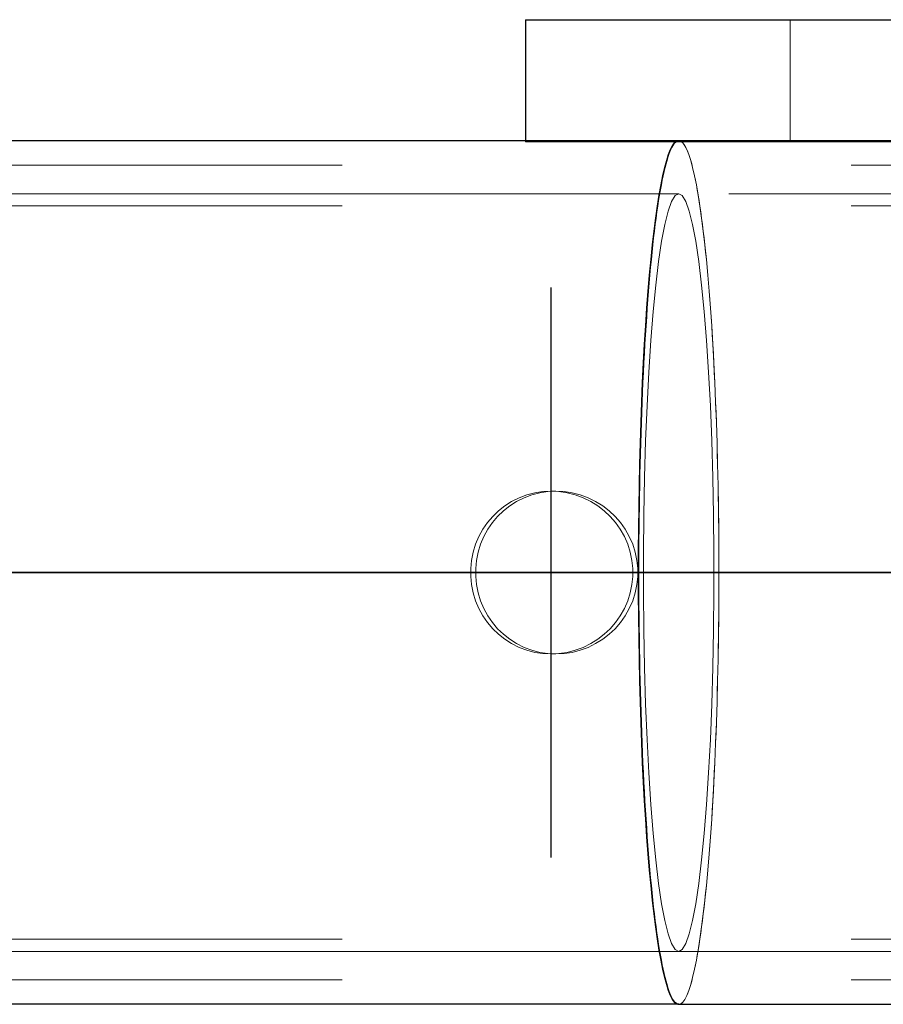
# Model space of a CAD drawing. Header units: millimetres. Extents: x -851 to 2, y 9346 to 10016.
# Tile 450 of 505: x -188.73 to -186.61, y 9579.77 to 9582.19. Entities that reach past the tile are written whole.
import ezdxf

# ---------------------------------------------------------------- set-up
doc = ezdxf.new("R2010")
doc.units = ezdxf.units.MM
doc.header["$LTSCALE"] = 10
doc.linetypes.add('HIDDEN', pattern=[0.375, 0.25, -0.125])
doc.linetypes.add('MITTE', pattern=[2, 1.25, -0.25, 0.25, -0.25])
for name, color, linetype, lineweight in [('PS_Hidden', 2, 'HIDDEN', 9), ('PS_Shape', 161, 'Continuous', 30), ('PS_SOLID', 7, 'Continuous', 30)]:
    doc.layers.add(name, color=color, linetype=linetype, lineweight=lineweight)
doc.layers.add('PS_Mid', color=5, linetype='MITTE')

# ---------------------------------------------------------------- blocks, each defined once
blk = doc.blocks.new('*X865')
at = {"layer": 'PS_Hidden', "color": 2, "linetype": 'HIDDEN'}
for p, q in [((-186.8424, 9582.1856), (-186.8424, 9581.8856)), ((-187.4924, 9581.8884), (-187.4924, 9581.8856)), ((-187.1157, 9581.8884), (-187.1132, 9581.8881)), ((-187.1107, 9581.887), (-187.1157, 9581.8884)), ((-187.1157, 9581.8884), (-187.1157, 9581.8884)), ((-187.1132, 9581.8881), (-187.1107, 9581.887)), ((-187.4924, 9581.8856), (-184.4152, 9581.8856)), ((-187.1107, 9581.887), (-187.1082, 9581.8853)), ((-187.1057, 9581.883), (-187.1107, 9581.887)), ((-187.1082, 9581.8853), (-187.1057, 9581.883)), ((-187.1057, 9581.883), (-187.1033, 9581.8799)), ((-187.1008, 9581.8762), (-187.1057, 9581.883)), ((-187.1033, 9581.8799), (-187.1008, 9581.8762)), ((-187.1008, 9581.8762), (-187.0983, 9581.8718)), ((-187.0959, 9581.8667), (-187.1008, 9581.8762)), ((-187.0983, 9581.8718), (-187.0959, 9581.8667)), ((-187.0959, 9581.8667), (-187.0934, 9581.861)), ((-187.091, 9581.8546), (-187.0959, 9581.8667)), ((-187.0934, 9581.861), (-187.091, 9581.8546)), ((-187.091, 9581.8546), (-187.0886, 9581.8475)), ((-187.0862, 9581.8398), (-187.091, 9581.8546)), ((-187.0886, 9581.8475), (-187.0862, 9581.8398)), ((-187.0862, 9581.8398), (-187.0838, 9581.8314)), ((-187.0815, 9581.8224), (-187.0862, 9581.8398)), ((-194.1924, 9581.8284), (-184.844, 9581.8284)), ((-187.0838, 9581.8314), (-187.0815, 9581.8224)), ((-187.0815, 9581.8224), (-187.0791, 9581.8128)), ((-187.0768, 9581.8025), (-187.0815, 9581.8224)), ((-187.0791, 9581.8128), (-187.0768, 9581.8025)), ((-187.0768, 9581.8025), (-187.0745, 9581.7916)), ((-187.0723, 9581.7801), (-187.0768, 9581.8025)), ((-187.0745, 9581.7916), (-187.0723, 9581.7801)), ((-187.0723, 9581.7801), (-187.0701, 9581.7679)), ((-187.0679, 9581.7552), (-187.0723, 9581.7801)), ((-187.0701, 9581.7679), (-187.0679, 9581.7552)), ((-187.1157, 9581.7584), (-423.9557, 9581.7584)), ((-187.1331, 9581.7394), (-187.1245, 9581.7536)), ((-187.1331, 9581.7394), (-187.1245, 9581.7536)), ((-187.1245, 9581.7536), (-187.1157, 9581.7584)), ((-187.1245, 9581.7536), (-187.1157, 9581.7584)), ((-187.1157, 9581.7584), (-187.107, 9581.7536)), ((-187.1157, 9581.7584), (-187.107, 9581.7536)), ((-184.4924, 9581.7584), (-187.1157, 9581.7584)), ((-187.107, 9581.7536), (-187.0983, 9581.7394)), ((-187.107, 9581.7536), (-187.0983, 9581.7394)), ((-187.0679, 9581.7552), (-187.0657, 9581.7419)), ((-187.0636, 9581.728), (-187.0679, 9581.7552)), ((-194.1924, 9581.7284), (-185.0524, 9581.7284)), ((-187.1416, 9581.7157), (-187.1331, 9581.7394)), ((-187.1416, 9581.7157), (-187.1331, 9581.7394)), ((-187.0983, 9581.7394), (-187.0898, 9581.7157)), ((-187.0983, 9581.7394), (-187.0898, 9581.7157)), ((-187.0657, 9581.7419), (-187.0636, 9581.728)), ((-187.0636, 9581.728), (-187.0614, 9581.7135)), ((-187.0594, 9581.6984), (-187.0636, 9581.728)), ((-187.1499, 9581.683), (-187.1416, 9581.7157)), ((-187.1499, 9581.683), (-187.1416, 9581.7157)), ((-187.0898, 9581.7157), (-187.0816, 9581.683)), ((-187.0898, 9581.7157), (-187.0816, 9581.683)), ((-187.0614, 9581.7135), (-187.0594, 9581.6984)), ((-187.0594, 9581.6984), (-187.0573, 9581.6828)), ((-187.0554, 9581.6666), (-187.0594, 9581.6984)), ((-187.1577, 9581.6415), (-187.1499, 9581.683)), ((-187.1577, 9581.6415), (-187.1499, 9581.683)), ((-187.0816, 9581.683), (-187.0737, 9581.6415)), ((-187.0816, 9581.683), (-187.0737, 9581.6415)), ((-187.0573, 9581.6828), (-187.0554, 9581.6666)), ((-187.0554, 9581.6666), (-187.0534, 9581.6499)), ((-187.0515, 9581.6327), (-187.0554, 9581.6666)), ((-187.0534, 9581.6499), (-187.0515, 9581.6327)), ((-187.1652, 9581.5917), (-187.1577, 9581.6415)), ((-187.1652, 9581.5917), (-187.1577, 9581.6415)), ((-187.0737, 9581.6415), (-187.0663, 9581.5917)), ((-187.0737, 9581.6415), (-187.0663, 9581.5917)), ((-187.0515, 9581.6327), (-187.0496, 9581.6149)), ((-187.0478, 9581.5967), (-187.0515, 9581.6327)), ((-187.0496, 9581.6149), (-187.0478, 9581.5967)), ((-187.1721, 9581.534), (-187.1652, 9581.5917)), ((-187.1721, 9581.534), (-187.1652, 9581.5917)), ((-187.0663, 9581.5917), (-187.0594, 9581.534)), ((-187.0663, 9581.5917), (-187.0594, 9581.534)), ((-187.0478, 9581.5967), (-187.046, 9581.5779)), ((-187.0442, 9581.5587), (-187.0478, 9581.5967)), ((-187.046, 9581.5779), (-187.0442, 9581.5587)), ((-187.0442, 9581.5587), (-187.0425, 9581.539)), ((-187.0409, 9581.5189), (-187.0442, 9581.5587)), ((-187.1785, 9581.4691), (-187.1721, 9581.534)), ((-187.1785, 9581.4691), (-187.1721, 9581.534)), ((-187.0594, 9581.534), (-187.053, 9581.4691)), ((-187.0594, 9581.534), (-187.053, 9581.4691)), ((-187.0425, 9581.539), (-187.0409, 9581.5189)), ((-187.0409, 9581.5189), (-187.0393, 9581.4983)), ((-187.0377, 9581.4772), (-187.0409, 9581.5189)), ((-187.0393, 9581.4983), (-187.0377, 9581.4772)), ((-187.0377, 9581.4772), (-187.0362, 9581.4558)), ((-187.0348, 9581.4339), (-187.0377, 9581.4772)), ((-187.1842, 9581.3977), (-187.1785, 9581.4691)), ((-187.1842, 9581.3977), (-187.1785, 9581.4691)), ((-187.053, 9581.4691), (-187.0473, 9581.3977)), ((-187.053, 9581.4691), (-187.0473, 9581.3977)), ((-187.0362, 9581.4558), (-187.0348, 9581.4339)), ((-187.0348, 9581.4339), (-187.0334, 9581.4117)), ((-187.032, 9581.3891), (-187.0348, 9581.4339)), ((-187.0334, 9581.4117), (-187.032, 9581.3891)), ((-187.1892, 9581.3203), (-187.1842, 9581.3977)), ((-187.1892, 9581.3203), (-187.1842, 9581.3977)), ((-187.0473, 9581.3977), (-187.0423, 9581.3203)), ((-187.0473, 9581.3977), (-187.0423, 9581.3203)), ((-187.032, 9581.3891), (-187.0307, 9581.3661)), ((-187.0295, 9581.3428), (-187.032, 9581.3891)), ((-187.0307, 9581.3661), (-187.0295, 9581.3428)), ((-187.0295, 9581.3428), (-187.0283, 9581.3192)), ((-187.0272, 9581.2952), (-187.0295, 9581.3428)), ((-187.1934, 9581.238), (-187.1892, 9581.3203)), ((-187.1934, 9581.238), (-187.1892, 9581.3203)), ((-187.0423, 9581.3203), (-187.038, 9581.238)), ((-187.0423, 9581.3203), (-187.038, 9581.238)), ((-187.0283, 9581.3192), (-187.0272, 9581.2952)), ((-187.0272, 9581.2952), (-187.0261, 9581.271)), ((-187.0251, 9581.2464), (-187.0272, 9581.2952)), ((-187.0261, 9581.271), (-187.0251, 9581.2464)), ((-187.1969, 9581.1514), (-187.1934, 9581.238)), ((-187.1969, 9581.1514), (-187.1934, 9581.238)), ((-187.038, 9581.238), (-187.0346, 9581.1514)), ((-187.038, 9581.238), (-187.0346, 9581.1514)), ((-187.0251, 9581.2464), (-187.0241, 9581.2216)), ((-187.0232, 9581.1965), (-187.0251, 9581.2464)), ((-187.0241, 9581.2216), (-187.0232, 9581.1965)), ((-187.0232, 9581.1965), (-187.0224, 9581.1712)), ((-187.0216, 9581.1457), (-187.0232, 9581.1965)), ((-187.0224, 9581.1712), (-187.0216, 9581.1457)), ((-187.1995, 9581.0615), (-187.1969, 9581.1514)), ((-187.1995, 9581.0615), (-187.1969, 9581.1514)), ((-187.0346, 9581.1514), (-187.032, 9581.0615)), ((-187.0346, 9581.1514), (-187.032, 9581.0615)), ((-187.0216, 9581.1457), (-187.0209, 9581.12)), ((-187.0202, 9581.0941), (-187.0216, 9581.1457)), ((-187.0209, 9581.12), (-187.0202, 9581.0941)), ((-187.0202, 9581.0941), (-187.0196, 9581.068)), ((-187.0191, 9581.0418), (-187.0202, 9581.0941)), ((-187.0196, 9581.068), (-187.0191, 9581.0418)), ((-187.2013, 9580.9692), (-187.1995, 9581.0615)), ((-187.2013, 9580.9692), (-187.1995, 9581.0615)), ((-187.032, 9581.0615), (-187.0302, 9580.9692)), ((-187.032, 9581.0615), (-187.0302, 9580.9692)), ((-187.0191, 9581.0418), (-187.0186, 9581.0154)), ((-187.0182, 9580.9889), (-187.0191, 9581.0418)), ((-187.5078, 9581.0121), (-187.4887, 9581.0193)), ((-187.4764, 9581.0193), (-187.4955, 9581.0121)), ((-187.4887, 9581.0193), (-187.469, 9581.0243)), ((-187.4567, 9581.0243), (-187.4764, 9581.0193)), ((-187.469, 9581.0243), (-187.4491, 9581.0274)), ((-187.4368, 9581.0274), (-187.4567, 9581.0243)), ((-187.4491, 9581.0274), (-187.4295, 9581.0284)), ((-187.4171, 9581.0284), (-187.4368, 9581.0274)), ((-187.4295, 9581.0284), (-187.4098, 9581.0274)), ((-187.4295, 9581.0284), (-187.4295, 9581.0284)), ((-187.4171, 9581.0284), (-187.4295, 9581.0284)), ((-187.3974, 9581.0274), (-187.4171, 9581.0284)), ((-187.4098, 9581.0274), (-187.3898, 9581.0243)), ((-187.3775, 9581.0243), (-187.3974, 9581.0274)), ((-187.3898, 9581.0243), (-187.3699, 9581.0193)), ((-187.3576, 9581.0193), (-187.3775, 9581.0243)), ((-187.3699, 9581.0193), (-187.3505, 9581.0121)), ((-187.3382, 9581.0121), (-187.3576, 9581.0193)), ((-187.5431, 9580.9921), (-187.526, 9581.003)), ((-187.5137, 9581.003), (-187.5308, 9580.9921)), ((-187.526, 9581.003), (-187.5078, 9581.0121)), ((-187.4955, 9581.0121), (-187.5137, 9581.003)), ((-187.3505, 9581.0121), (-187.3319, 9581.003)), ((-187.3197, 9581.003), (-187.3382, 9581.0121)), ((-187.3319, 9581.003), (-187.3145, 9580.9921)), ((-187.3023, 9580.9921), (-187.3197, 9581.003)), ((-187.0186, 9581.0154), (-187.0182, 9580.9889)), ((-187.5726, 9580.9663), (-187.5587, 9580.9798)), ((-187.5464, 9580.9798), (-187.5604, 9580.9663)), ((-187.5587, 9580.9798), (-187.5431, 9580.9921)), ((-187.5308, 9580.9921), (-187.5464, 9580.9798)), ((-187.3145, 9580.9921), (-187.2986, 9580.9798)), ((-187.2863, 9580.9798), (-187.3023, 9580.9921)), ((-187.2986, 9580.9798), (-187.2842, 9580.9663)), ((-187.272, 9580.9663), (-187.2863, 9580.9798)), ((-187.2022, 9580.8755), (-187.2013, 9580.9692)), ((-187.2022, 9580.8755), (-187.2013, 9580.9692)), ((-187.0302, 9580.9692), (-187.0293, 9580.8755)), ((-187.0302, 9580.9692), (-187.0293, 9580.8755)), ((-187.0182, 9580.9889), (-187.0179, 9580.9623)), ((-187.0176, 9580.9356), (-187.0182, 9580.9889)), ((-187.5966, 9580.9347), (-187.5853, 9580.9513)), ((-187.5853, 9580.9513), (-187.5726, 9580.9663)), ((-187.5731, 9580.9513), (-187.5845, 9580.9347)), ((-187.5604, 9580.9663), (-187.5731, 9580.9513)), ((-187.2842, 9580.9663), (-187.2712, 9580.9513)), ((-187.259, 9580.9513), (-187.272, 9580.9663)), ((-187.2712, 9580.9513), (-187.2594, 9580.9347)), ((-187.2472, 9580.9347), (-187.259, 9580.9513)), ((-187.0179, 9580.9623), (-187.0176, 9580.9356)), ((-187.6065, 9580.9168), (-187.5966, 9580.9347)), ((-187.5845, 9580.9347), (-187.5943, 9580.9168)), ((-187.2594, 9580.9347), (-187.2492, 9580.9168)), ((-187.2371, 9580.9168), (-187.2472, 9580.9347)), ((-187.0176, 9580.9356), (-187.0174, 9580.9089)), ((-187.0172, 9580.8821), (-187.0176, 9580.9356)), ((-187.6204, 9580.8782), (-187.6144, 9580.8978)), ((-187.6144, 9580.8978), (-187.6065, 9580.9168)), ((-187.6023, 9580.8978), (-187.6083, 9580.8781)), ((-187.5943, 9580.9168), (-187.6023, 9580.8978)), ((-187.2492, 9580.9168), (-187.241, 9580.8978)), ((-187.241, 9580.8978), (-187.2348, 9580.8782)), ((-187.2288, 9580.8978), (-187.2371, 9580.9168)), ((-187.2226, 9580.8781), (-187.2288, 9580.8978)), ((-187.0174, 9580.9089), (-187.0172, 9580.8821)), ((-187.6244, 9580.8582), (-187.6204, 9580.8782)), ((-187.6083, 9580.8781), (-187.6123, 9580.8581)), ((-187.2348, 9580.8782), (-187.2306, 9580.8582)), ((-187.2185, 9580.8581), (-187.2226, 9580.8781)), ((-187.2022, 9580.7813), (-187.2022, 9580.8755)), ((-187.2022, 9580.7813), (-187.2022, 9580.8755)), ((-187.0293, 9580.8755), (-187.0293, 9580.7813)), ((-187.0293, 9580.8755), (-187.0293, 9580.7813)), ((-187.0172, 9580.8821), (-187.0171, 9580.8552)), ((-187.0171, 9580.8284), (-187.0172, 9580.8821)), ((-187.6263, 9580.8382), (-187.6244, 9580.8582)), ((-187.6123, 9580.8581), (-187.6142, 9580.8382)), ((-187.2306, 9580.8582), (-187.2286, 9580.8382)), ((-187.2165, 9580.8382), (-187.2185, 9580.8581)), ((-187.0171, 9580.8552), (-187.0171, 9580.8284)), ((-187.6263, 9580.8186), (-187.6263, 9580.8382)), ((-187.6142, 9580.8382), (-187.6142, 9580.8186)), ((-187.2286, 9580.8382), (-187.2286, 9580.8186)), ((-187.2165, 9580.8186), (-187.2165, 9580.8382)), ((-187.0172, 9580.7747), (-187.0171, 9580.8284)), ((-187.0171, 9580.8284), (-187.0171, 9580.8015)), ((-187.0171, 9580.8284), (-187.0171, 9580.8284)), ((-187.6244, 9580.7986), (-187.6263, 9580.8186)), ((-187.6142, 9580.8186), (-187.6123, 9580.7986)), ((-187.2286, 9580.8186), (-187.2306, 9580.7986)), ((-187.2185, 9580.7986), (-187.2165, 9580.8186)), ((-187.0171, 9580.8015), (-187.0172, 9580.7747)), ((-187.6204, 9580.7786), (-187.6244, 9580.7986)), ((-187.6144, 9580.759), (-187.6204, 9580.7786)), ((-187.6123, 9580.7986), (-187.6083, 9580.7786)), ((-187.6083, 9580.7786), (-187.6023, 9580.759)), ((-187.2348, 9580.7786), (-187.241, 9580.759)), ((-187.2306, 9580.7986), (-187.2348, 9580.7786)), ((-187.2288, 9580.759), (-187.2226, 9580.7786)), ((-187.2226, 9580.7786), (-187.2185, 9580.7986)), ((-187.2013, 9580.6876), (-187.2022, 9580.7813)), ((-187.2013, 9580.6876), (-187.2022, 9580.7813)), ((-187.0293, 9580.7813), (-187.0302, 9580.6876)), ((-187.0293, 9580.7813), (-187.0302, 9580.6876)), ((-187.6065, 9580.74), (-187.6144, 9580.759)), ((-187.6023, 9580.759), (-187.5943, 9580.74)), ((-187.241, 9580.759), (-187.2492, 9580.74)), ((-187.2371, 9580.74), (-187.2288, 9580.759)), ((-187.0176, 9580.7212), (-187.0172, 9580.7747)), ((-187.0172, 9580.7747), (-187.0174, 9580.7479)), ((-187.5966, 9580.7221), (-187.6065, 9580.74)), ((-187.5943, 9580.74), (-187.5845, 9580.7221)), ((-187.2492, 9580.74), (-187.2594, 9580.7221)), ((-187.2472, 9580.7221), (-187.2371, 9580.74)), ((-187.0174, 9580.7479), (-187.0176, 9580.7212)), ((-187.5853, 9580.7055), (-187.5966, 9580.7221)), ((-187.5726, 9580.6905), (-187.5853, 9580.7055)), ((-187.5845, 9580.7221), (-187.5731, 9580.7055)), ((-187.5731, 9580.7055), (-187.5604, 9580.6905)), ((-187.2712, 9580.7055), (-187.2842, 9580.6905)), ((-187.272, 9580.6905), (-187.259, 9580.7055)), ((-187.2594, 9580.7221), (-187.2712, 9580.7055)), ((-187.259, 9580.7055), (-187.2472, 9580.7221)), ((-187.0182, 9580.6679), (-187.0176, 9580.7212)), ((-187.0176, 9580.7212), (-187.0179, 9580.6945)), ((-187.5587, 9580.677), (-187.5726, 9580.6905)), ((-187.5604, 9580.6905), (-187.5464, 9580.677)), ((-187.2842, 9580.6905), (-187.2986, 9580.677)), ((-187.2863, 9580.677), (-187.272, 9580.6905)), ((-187.1995, 9580.5953), (-187.2013, 9580.6876)), ((-187.1995, 9580.5953), (-187.2013, 9580.6876)), ((-187.0302, 9580.6876), (-187.032, 9580.5953)), ((-187.0302, 9580.6876), (-187.032, 9580.5953)), ((-187.0179, 9580.6945), (-187.0182, 9580.6679)), ((-187.5431, 9580.6647), (-187.5587, 9580.677)), ((-187.5464, 9580.677), (-187.5308, 9580.6647)), ((-187.526, 9580.6538), (-187.5431, 9580.6647)), ((-187.5308, 9580.6647), (-187.5137, 9580.6538)), ((-187.3145, 9580.6647), (-187.3319, 9580.6538)), ((-187.3197, 9580.6538), (-187.3023, 9580.6647)), ((-187.2986, 9580.677), (-187.3145, 9580.6647)), ((-187.3023, 9580.6647), (-187.2863, 9580.677)), ((-187.0191, 9580.615), (-187.0182, 9580.6679)), ((-187.0182, 9580.6679), (-187.0186, 9580.6414)), ((-187.5078, 9580.6447), (-187.526, 9580.6538)), ((-187.5137, 9580.6538), (-187.4955, 9580.6447)), ((-187.4887, 9580.6375), (-187.5078, 9580.6447)), ((-187.4955, 9580.6447), (-187.4764, 9580.6375)), ((-187.469, 9580.6324), (-187.4887, 9580.6375)), ((-187.4764, 9580.6375), (-187.4567, 9580.6324)), ((-187.4491, 9580.6294), (-187.469, 9580.6324)), ((-187.4567, 9580.6324), (-187.4368, 9580.6294)), ((-187.3898, 9580.6324), (-187.4098, 9580.6294)), ((-187.3974, 9580.6294), (-187.3775, 9580.6324)), ((-187.3699, 9580.6375), (-187.3898, 9580.6324)), ((-187.3775, 9580.6324), (-187.3576, 9580.6375)), ((-187.3505, 9580.6447), (-187.3699, 9580.6375)), ((-187.3576, 9580.6375), (-187.3382, 9580.6447)), ((-187.3319, 9580.6538), (-187.3505, 9580.6447)), ((-187.3382, 9580.6447), (-187.3197, 9580.6538)), ((-187.0186, 9580.6414), (-187.0191, 9580.615)), ((-187.4295, 9580.6284), (-187.4491, 9580.6294)), ((-187.4368, 9580.6294), (-187.4171, 9580.6284)), ((-187.4098, 9580.6294), (-187.4295, 9580.6284)), ((-187.4171, 9580.6284), (-187.4295, 9580.6284)), ((-187.4171, 9580.6284), (-187.3974, 9580.6294)), ((-187.0202, 9580.5627), (-187.0191, 9580.615)), ((-187.0191, 9580.615), (-187.0196, 9580.5888)), ((-187.1969, 9580.5054), (-187.1995, 9580.5953)), ((-187.1969, 9580.5054), (-187.1995, 9580.5953)), ((-187.032, 9580.5953), (-187.0346, 9580.5054)), ((-187.032, 9580.5953), (-187.0346, 9580.5054)), ((-187.0196, 9580.5888), (-187.0202, 9580.5627)), ((-187.0216, 9580.5111), (-187.0202, 9580.5627)), ((-187.0202, 9580.5627), (-187.0209, 9580.5368)), ((-187.0209, 9580.5368), (-187.0216, 9580.5111)), ((-187.0232, 9580.4603), (-187.0216, 9580.5111)), ((-187.0216, 9580.5111), (-187.0224, 9580.4856)), ((-187.1934, 9580.4188), (-187.1969, 9580.5054)), ((-187.1934, 9580.4188), (-187.1969, 9580.5054)), ((-187.0346, 9580.5054), (-187.038, 9580.4188)), ((-187.0346, 9580.5054), (-187.038, 9580.4188)), ((-187.0224, 9580.4856), (-187.0232, 9580.4603)), ((-187.0251, 9580.4104), (-187.0232, 9580.4603)), ((-187.0232, 9580.4603), (-187.0241, 9580.4352)), ((-187.1892, 9580.3365), (-187.1934, 9580.4188)), ((-187.1892, 9580.3365), (-187.1934, 9580.4188)), ((-187.038, 9580.4188), (-187.0423, 9580.3365)), ((-187.038, 9580.4188), (-187.0423, 9580.3365)), ((-187.0241, 9580.4352), (-187.0251, 9580.4104)), ((-187.0272, 9580.3616), (-187.0251, 9580.4104)), ((-187.0251, 9580.4104), (-187.0261, 9580.3858)), ((-187.0261, 9580.3858), (-187.0272, 9580.3616)), ((-187.0295, 9580.314), (-187.0272, 9580.3616)), ((-187.0272, 9580.3616), (-187.0283, 9580.3376)), ((-187.1842, 9580.2591), (-187.1892, 9580.3365)), ((-187.1842, 9580.2591), (-187.1892, 9580.3365)), ((-187.0423, 9580.3365), (-187.0473, 9580.2591)), ((-187.0423, 9580.3365), (-187.0473, 9580.2591)), ((-187.0283, 9580.3376), (-187.0295, 9580.314)), ((-187.032, 9580.2677), (-187.0295, 9580.314)), ((-187.0295, 9580.314), (-187.0307, 9580.2907)), ((-187.0307, 9580.2907), (-187.032, 9580.2677)), ((-187.1785, 9580.1877), (-187.1842, 9580.2591)), ((-187.1785, 9580.1877), (-187.1842, 9580.2591)), ((-187.0473, 9580.2591), (-187.053, 9580.1877)), ((-187.0473, 9580.2591), (-187.053, 9580.1877)), ((-187.0348, 9580.2229), (-187.032, 9580.2677)), ((-187.0334, 9580.2451), (-187.0348, 9580.2229)), ((-187.032, 9580.2677), (-187.0334, 9580.2451)), ((-187.0377, 9580.1796), (-187.0348, 9580.2229)), ((-187.0348, 9580.2229), (-187.0362, 9580.201)), ((-187.0362, 9580.201), (-187.0377, 9580.1796)), ((-187.1721, 9580.1228), (-187.1785, 9580.1877)), ((-187.1721, 9580.1228), (-187.1785, 9580.1877)), ((-187.053, 9580.1877), (-187.0594, 9580.1228)), ((-187.053, 9580.1877), (-187.0594, 9580.1228)), ((-187.0409, 9580.1379), (-187.0377, 9580.1796)), ((-187.0377, 9580.1796), (-187.0393, 9580.1585)), ((-187.0393, 9580.1585), (-187.0409, 9580.1379)), ((-187.0442, 9580.0981), (-187.0409, 9580.1379)), ((-187.0409, 9580.1379), (-187.0425, 9580.1178)), ((-187.1652, 9580.0651), (-187.1721, 9580.1228)), ((-187.1652, 9580.0651), (-187.1721, 9580.1228)), ((-187.0594, 9580.1228), (-187.0663, 9580.0651)), ((-187.0594, 9580.1228), (-187.0663, 9580.0651)), ((-187.0425, 9580.1178), (-187.0442, 9580.0981)), ((-187.0478, 9580.0601), (-187.0442, 9580.0981)), ((-187.046, 9580.0789), (-187.0478, 9580.0601)), ((-187.0442, 9580.0981), (-187.046, 9580.0789)), ((-187.1577, 9580.0153), (-187.1652, 9580.0651)), ((-187.1577, 9580.0153), (-187.1652, 9580.0651)), ((-187.0663, 9580.0651), (-187.0737, 9580.0153)), ((-187.0663, 9580.0651), (-187.0737, 9580.0153)), ((-187.0515, 9580.0241), (-187.0478, 9580.0601)), ((-187.0478, 9580.0601), (-187.0496, 9580.0419)), ((-187.0496, 9580.0419), (-187.0515, 9580.0241)), ((-187.1499, 9579.9738), (-187.1577, 9580.0153)), ((-187.1499, 9579.9738), (-187.1577, 9580.0153)), ((-187.0737, 9580.0153), (-187.0816, 9579.9738)), ((-187.0737, 9580.0153), (-187.0816, 9579.9738)), ((-187.0554, 9579.9902), (-187.0515, 9580.0241)), ((-187.0534, 9580.0069), (-187.0554, 9579.9902)), ((-187.0515, 9580.0241), (-187.0534, 9580.0069)), ((-187.0594, 9579.9584), (-187.0554, 9579.9902)), ((-187.0554, 9579.9902), (-187.0573, 9579.974)), ((-187.1416, 9579.941), (-187.1499, 9579.9738)), ((-187.1416, 9579.941), (-187.1499, 9579.9738)), ((-187.0816, 9579.9738), (-187.0898, 9579.941)), ((-187.0816, 9579.9738), (-187.0898, 9579.941)), ((-187.0636, 9579.9288), (-187.0594, 9579.9584)), ((-187.0594, 9579.9584), (-187.0614, 9579.9433)), ((-187.0573, 9579.974), (-187.0594, 9579.9584)), ((-187.1331, 9579.9174), (-187.1416, 9579.941)), ((-187.1331, 9579.9174), (-187.1416, 9579.941)), ((-187.0898, 9579.941), (-187.0983, 9579.9174)), ((-187.0898, 9579.941), (-187.0983, 9579.9174)), ((-187.0614, 9579.9433), (-187.0636, 9579.9288)), ((-194.1924, 9579.9284), (-185.0524, 9579.9284)), ((-187.1245, 9579.9032), (-187.1331, 9579.9174)), ((-187.1245, 9579.9032), (-187.1331, 9579.9174)), ((-187.0983, 9579.9174), (-187.107, 9579.9032)), ((-187.0983, 9579.9174), (-187.107, 9579.9032)), ((-187.0679, 9579.9016), (-187.0636, 9579.9288)), ((-187.0657, 9579.9149), (-187.0679, 9579.9016)), ((-187.0636, 9579.9288), (-187.0657, 9579.9149)), ((-187.1157, 9579.8984), (-423.9557, 9579.8984)), ((-187.1157, 9579.8984), (-187.1245, 9579.9032)), ((-187.1157, 9579.8984), (-187.1245, 9579.9032)), ((-187.107, 9579.9032), (-187.1157, 9579.8984)), ((-187.107, 9579.9032), (-187.1157, 9579.8984)), ((-187.1157, 9579.8984), (-184.4924, 9579.8984)), ((-187.0723, 9579.8767), (-187.0679, 9579.9016)), ((-187.0701, 9579.8889), (-187.0723, 9579.8767)), ((-187.0679, 9579.9016), (-187.0701, 9579.8889)), ((-187.0768, 9579.8543), (-187.0723, 9579.8767)), ((-187.0745, 9579.8652), (-187.0768, 9579.8543)), ((-187.0723, 9579.8767), (-187.0745, 9579.8652)), ((-187.0862, 9579.817), (-187.0815, 9579.8344)), ((-187.0815, 9579.8344), (-187.0838, 9579.8254)), ((-187.0815, 9579.8344), (-187.0768, 9579.8543)), ((-187.0791, 9579.844), (-187.0815, 9579.8344)), ((-187.0768, 9579.8543), (-187.0791, 9579.844)), ((-194.1924, 9579.8284), (-184.844, 9579.8284)), ((-187.091, 9579.8022), (-187.0862, 9579.817)), ((-187.0886, 9579.8093), (-187.091, 9579.8022)), ((-187.0862, 9579.817), (-187.0886, 9579.8093)), ((-187.0838, 9579.8254), (-187.0862, 9579.817)), ((-187.1008, 9579.7806), (-187.0959, 9579.7901)), ((-187.0983, 9579.785), (-187.1008, 9579.7806)), ((-187.0959, 9579.7901), (-187.0983, 9579.785)), ((-187.0959, 9579.7901), (-187.091, 9579.8022)), ((-187.0934, 9579.7958), (-187.0959, 9579.7901)), ((-187.091, 9579.8022), (-187.0934, 9579.7958)), ((-187.1157, 9579.7684), (-187.1107, 9579.7698)), ((-187.1132, 9579.7687), (-187.1157, 9579.7684)), ((-187.1157, 9579.7684), (-187.1157, 9579.7684)), ((-187.1107, 9579.7698), (-187.1132, 9579.7687)), ((-187.1107, 9579.7698), (-187.1057, 9579.7738)), ((-187.1082, 9579.7715), (-187.1107, 9579.7698)), ((-187.1057, 9579.7738), (-187.1082, 9579.7715)), ((-187.1057, 9579.7738), (-187.1008, 9579.7806)), ((-187.1033, 9579.7769), (-187.1057, 9579.7738)), ((-187.1008, 9579.7806), (-187.1033, 9579.7769))]:
    blk.add_line(p, q, dxfattribs=at)
at = {"layer": 'PS_Mid', "color": 5, "linetype": 'MITTE'}
for p, q in [((-187.4296, 9581.5284), (-187.4296, 9580.1284)), ((-184.6266, 9580.8284), (-426.4449, 9580.8284)), ((-236.6765, 9580.8284), (-182.3083, 9580.8284)), ((-186.7296, 9580.8284), (-188.1296, 9580.8284))]:
    blk.add_line(p, q, dxfattribs=at)
at = {"layer": 'PS_SOLID', "color": 7, "linetype": 'Continuous'}
for p, q in [((-187.4924, 9582.1856), (-183.4924, 9582.1856)), ((-187.4924, 9582.1856), (-187.4924, 9581.8884)), ((-187.1157, 9581.8884), (-423.9557, 9581.8884)), ((-187.1207, 9581.887), (-187.1157, 9581.8884)), ((-187.1182, 9581.8881), (-187.1207, 9581.887)), ((-187.1157, 9581.8884), (-187.1182, 9581.8881)), ((-187.1157, 9581.8884), (-187.1157, 9581.8884)), ((-184.4924, 9581.8884), (-187.1157, 9581.8884)), ((-187.1405, 9581.8546), (-187.1356, 9581.8667)), ((-187.1356, 9581.8667), (-187.138, 9581.861)), ((-187.1356, 9581.8667), (-187.1307, 9581.8762)), ((-187.1331, 9581.8718), (-187.1356, 9581.8667)), ((-187.1307, 9581.8762), (-187.1331, 9581.8718)), ((-187.1307, 9581.8762), (-187.1257, 9581.883)), ((-187.1282, 9581.8799), (-187.1307, 9581.8762)), ((-187.1257, 9581.883), (-187.1282, 9581.8799)), ((-187.1257, 9581.883), (-187.1207, 9581.887)), ((-187.1232, 9581.8853), (-187.1257, 9581.883)), ((-187.1207, 9581.887), (-187.1232, 9581.8853)), ((-187.15, 9581.8224), (-187.1453, 9581.8398)), ((-187.1453, 9581.8398), (-187.1476, 9581.8314)), ((-187.1453, 9581.8398), (-187.1405, 9581.8546)), ((-187.1429, 9581.8475), (-187.1453, 9581.8398)), ((-187.1405, 9581.8546), (-187.1429, 9581.8475)), ((-187.138, 9581.861), (-187.1405, 9581.8546)), ((-187.1546, 9581.8025), (-187.15, 9581.8224)), ((-187.15, 9581.8224), (-187.1523, 9581.8128)), ((-187.1476, 9581.8314), (-187.15, 9581.8224)), ((-187.1592, 9581.7801), (-187.1546, 9581.8025)), ((-187.1569, 9581.7916), (-187.1592, 9581.7801)), ((-187.1546, 9581.8025), (-187.1569, 9581.7916)), ((-187.1523, 9581.8128), (-187.1546, 9581.8025)), ((-187.1636, 9581.7552), (-187.1592, 9581.7801)), ((-187.1614, 9581.7679), (-187.1636, 9581.7552)), ((-187.1592, 9581.7801), (-187.1614, 9581.7679)), ((-187.1679, 9581.728), (-187.1636, 9581.7552)), ((-187.1636, 9581.7552), (-187.1658, 9581.7419)), ((-187.1721, 9581.6984), (-187.1679, 9581.728)), ((-187.1679, 9581.728), (-187.17, 9581.7135)), ((-187.1658, 9581.7419), (-187.1679, 9581.728)), ((-187.1761, 9581.6666), (-187.1721, 9581.6984)), ((-187.1721, 9581.6984), (-187.1741, 9581.6828)), ((-187.17, 9581.7135), (-187.1721, 9581.6984)), ((-187.1741, 9581.6828), (-187.1761, 9581.6666)), ((-187.18, 9581.6327), (-187.1761, 9581.6666)), ((-187.1781, 9581.6499), (-187.18, 9581.6327)), ((-187.1761, 9581.6666), (-187.1781, 9581.6499)), ((-187.1837, 9581.5967), (-187.18, 9581.6327)), ((-187.18, 9581.6327), (-187.1819, 9581.6149)), ((-187.1819, 9581.6149), (-187.1837, 9581.5967)), ((-187.1872, 9581.5587), (-187.1837, 9581.5967)), ((-187.1855, 9581.5779), (-187.1872, 9581.5587)), ((-187.1837, 9581.5967), (-187.1855, 9581.5779)), ((-187.1906, 9581.5189), (-187.1872, 9581.5587)), ((-187.1872, 9581.5587), (-187.1889, 9581.539)), ((-187.1889, 9581.539), (-187.1906, 9581.5189)), ((-187.1937, 9581.4772), (-187.1906, 9581.5189)), ((-187.1906, 9581.5189), (-187.1922, 9581.4983)), ((-187.1967, 9581.4339), (-187.1937, 9581.4772)), ((-187.1937, 9581.4772), (-187.1952, 9581.4558)), ((-187.1922, 9581.4983), (-187.1937, 9581.4772)), ((-187.1952, 9581.4558), (-187.1967, 9581.4339)), ((-187.1994, 9581.3891), (-187.1967, 9581.4339)), ((-187.1967, 9581.4339), (-187.1981, 9581.4117)), ((-187.1981, 9581.4117), (-187.1994, 9581.3891)), ((-187.202, 9581.3428), (-187.1994, 9581.3891)), ((-187.1994, 9581.3891), (-187.2007, 9581.3661)), ((-187.2007, 9581.3661), (-187.202, 9581.3428)), ((-187.2043, 9581.2952), (-187.202, 9581.3428)), ((-187.202, 9581.3428), (-187.2032, 9581.3192)), ((-187.2032, 9581.3192), (-187.2043, 9581.2952)), ((-187.2064, 9581.2464), (-187.2043, 9581.2952)), ((-187.2043, 9581.2952), (-187.2054, 9581.271)), ((-187.2054, 9581.271), (-187.2064, 9581.2464)), ((-187.2082, 9581.1965), (-187.2064, 9581.2464)), ((-187.2064, 9581.2464), (-187.2073, 9581.2216)), ((-187.2073, 9581.2216), (-187.2082, 9581.1965)), ((-187.2098, 9581.1457), (-187.2082, 9581.1965)), ((-187.2082, 9581.1965), (-187.2091, 9581.1712)), ((-187.2091, 9581.1712), (-187.2098, 9581.1457)), ((-187.2112, 9581.0941), (-187.2098, 9581.1457)), ((-187.2098, 9581.1457), (-187.2106, 9581.12)), ((-187.2106, 9581.12), (-187.2112, 9581.0941)), ((-187.2123, 9581.0418), (-187.2112, 9581.0941)), ((-187.2112, 9581.0941), (-187.2118, 9581.068)), ((-187.2118, 9581.068), (-187.2123, 9581.0418)), ((-187.2132, 9580.9889), (-187.2123, 9581.0418)), ((-187.2123, 9581.0418), (-187.2128, 9581.0154)), ((-187.2128, 9581.0154), (-187.2132, 9580.9889)), ((-187.2139, 9580.9356), (-187.2132, 9580.9889)), ((-187.2132, 9580.9889), (-187.2136, 9580.9623)), ((-187.2136, 9580.9623), (-187.2139, 9580.9356)), ((-187.2142, 9580.8821), (-187.2139, 9580.9356)), ((-187.2139, 9580.9356), (-187.2141, 9580.9089)), ((-187.2141, 9580.9089), (-187.2142, 9580.8821)), ((-187.2144, 9580.8284), (-187.2142, 9580.8821)), ((-187.2142, 9580.8821), (-187.2143, 9580.8552)), ((-187.2143, 9580.8552), (-187.2144, 9580.8284)), ((-187.2142, 9580.7747), (-187.2144, 9580.8284)), ((-187.2144, 9580.8284), (-187.2143, 9580.8015)), ((-187.2144, 9580.8284), (-187.2144, 9580.8284)), ((-187.2143, 9580.8015), (-187.2142, 9580.7747)), ((-187.2139, 9580.7212), (-187.2142, 9580.7747)), ((-187.2142, 9580.7747), (-187.2141, 9580.7479)), ((-187.2141, 9580.7479), (-187.2139, 9580.7212)), ((-187.2132, 9580.6679), (-187.2139, 9580.7212)), ((-187.2139, 9580.7212), (-187.2136, 9580.6945)), ((-187.2136, 9580.6945), (-187.2132, 9580.6679)), ((-187.2123, 9580.615), (-187.2132, 9580.6679)), ((-187.2132, 9580.6679), (-187.2128, 9580.6414)), ((-187.2128, 9580.6414), (-187.2123, 9580.615)), ((-187.2112, 9580.5627), (-187.2123, 9580.615)), ((-187.2123, 9580.615), (-187.2118, 9580.5888)), ((-187.2118, 9580.5888), (-187.2112, 9580.5627)), ((-187.2098, 9580.5111), (-187.2112, 9580.5627)), ((-187.2112, 9580.5627), (-187.2106, 9580.5368)), ((-187.2106, 9580.5368), (-187.2098, 9580.5111)), ((-187.2082, 9580.4603), (-187.2098, 9580.5111)), ((-187.2098, 9580.5111), (-187.2091, 9580.4856)), ((-187.2091, 9580.4856), (-187.2082, 9580.4603)), ((-187.2064, 9580.4104), (-187.2082, 9580.4603)), ((-187.2082, 9580.4603), (-187.2073, 9580.4352)), ((-187.2073, 9580.4352), (-187.2064, 9580.4104)), ((-187.2043, 9580.3616), (-187.2064, 9580.4104)), ((-187.2064, 9580.4104), (-187.2054, 9580.3858)), ((-187.2054, 9580.3858), (-187.2043, 9580.3616)), ((-187.202, 9580.314), (-187.2043, 9580.3616)), ((-187.2043, 9580.3616), (-187.2032, 9580.3376)), ((-187.2032, 9580.3376), (-187.202, 9580.314)), ((-187.1994, 9580.2677), (-187.202, 9580.314)), ((-187.202, 9580.314), (-187.2007, 9580.2907)), ((-187.2007, 9580.2907), (-187.1994, 9580.2677)), ((-187.1967, 9580.2229), (-187.1994, 9580.2677)), ((-187.1994, 9580.2677), (-187.1981, 9580.2451)), ((-187.1981, 9580.2451), (-187.1967, 9580.2229)), ((-187.1937, 9580.1796), (-187.1967, 9580.2229)), ((-187.1967, 9580.2229), (-187.1952, 9580.201)), ((-187.1952, 9580.201), (-187.1937, 9580.1796)), ((-187.1906, 9580.1379), (-187.1937, 9580.1796)), ((-187.1937, 9580.1796), (-187.1922, 9580.1585)), ((-187.1922, 9580.1585), (-187.1906, 9580.1379)), ((-187.1872, 9580.0981), (-187.1906, 9580.1379)), ((-187.1906, 9580.1379), (-187.1889, 9580.1178)), ((-187.1889, 9580.1178), (-187.1872, 9580.0981)), ((-187.1837, 9580.0601), (-187.1872, 9580.0981)), ((-187.1872, 9580.0981), (-187.1855, 9580.0789)), ((-187.1855, 9580.0789), (-187.1837, 9580.0601)), ((-187.18, 9580.0241), (-187.1837, 9580.0601)), ((-187.1837, 9580.0601), (-187.1819, 9580.0419)), ((-187.1819, 9580.0419), (-187.18, 9580.0241)), ((-187.1761, 9579.9902), (-187.18, 9580.0241)), ((-187.18, 9580.0241), (-187.1781, 9580.0069)), ((-187.1781, 9580.0069), (-187.1761, 9579.9902)), ((-187.1721, 9579.9584), (-187.1761, 9579.9902)), ((-187.1761, 9579.9902), (-187.1741, 9579.974)), ((-187.1741, 9579.974), (-187.1721, 9579.9584)), ((-187.1679, 9579.9288), (-187.1721, 9579.9584)), ((-187.1721, 9579.9584), (-187.17, 9579.9433)), ((-187.17, 9579.9433), (-187.1679, 9579.9288)), ((-187.1636, 9579.9016), (-187.1679, 9579.9288)), ((-187.1679, 9579.9288), (-187.1658, 9579.9149)), ((-187.1658, 9579.9149), (-187.1636, 9579.9016)), ((-187.1592, 9579.8767), (-187.1636, 9579.9016)), ((-187.1636, 9579.9016), (-187.1614, 9579.8889)), ((-187.1614, 9579.8889), (-187.1592, 9579.8767)), ((-187.1546, 9579.8543), (-187.1592, 9579.8767)), ((-187.1592, 9579.8767), (-187.1569, 9579.8652)), ((-187.1569, 9579.8652), (-187.1546, 9579.8543)), ((-187.15, 9579.8344), (-187.1546, 9579.8543)), ((-187.1546, 9579.8543), (-187.1523, 9579.844)), ((-187.1523, 9579.844), (-187.15, 9579.8344)), ((-187.1453, 9579.817), (-187.15, 9579.8344)), ((-187.15, 9579.8344), (-187.1476, 9579.8254)), ((-187.1476, 9579.8254), (-187.1453, 9579.817)), ((-187.1405, 9579.8022), (-187.1453, 9579.817)), ((-187.1453, 9579.817), (-187.1429, 9579.8093)), ((-187.1429, 9579.8093), (-187.1405, 9579.8022)), ((-187.1356, 9579.7901), (-187.1405, 9579.8022)), ((-187.1405, 9579.8022), (-187.138, 9579.7958)), ((-187.138, 9579.7958), (-187.1356, 9579.7901)), ((-187.1307, 9579.7806), (-187.1356, 9579.7901)), ((-187.1356, 9579.7901), (-187.1331, 9579.785)), ((-187.1331, 9579.785), (-187.1307, 9579.7806)), ((-187.1157, 9579.7684), (-423.9557, 9579.7684)), ((-187.1257, 9579.7738), (-187.1307, 9579.7806)), ((-187.1307, 9579.7806), (-187.1282, 9579.7769)), ((-187.1282, 9579.7769), (-187.1257, 9579.7738)), ((-187.1207, 9579.7698), (-187.1257, 9579.7738)), ((-187.1257, 9579.7738), (-187.1232, 9579.7715)), ((-187.1232, 9579.7715), (-187.1207, 9579.7698)), ((-187.1157, 9579.7684), (-187.1207, 9579.7698)), ((-187.1207, 9579.7698), (-187.1182, 9579.7687)), ((-187.1182, 9579.7687), (-187.1157, 9579.7684)), ((-187.1157, 9579.7684), (-187.1157, 9579.7684)), ((-187.1157, 9579.7684), (-184.4924, 9579.7684))]:
    blk.add_line(p, q, dxfattribs=at)

msp = doc.modelspace()

# ---------------------------------------------------------------- block references
at = {"layer": 'PS_Shape', "color": 31}
msp.add_blockref('*X865', (0, 0), dxfattribs=at)

doc.saveas('drawing.dxf')
